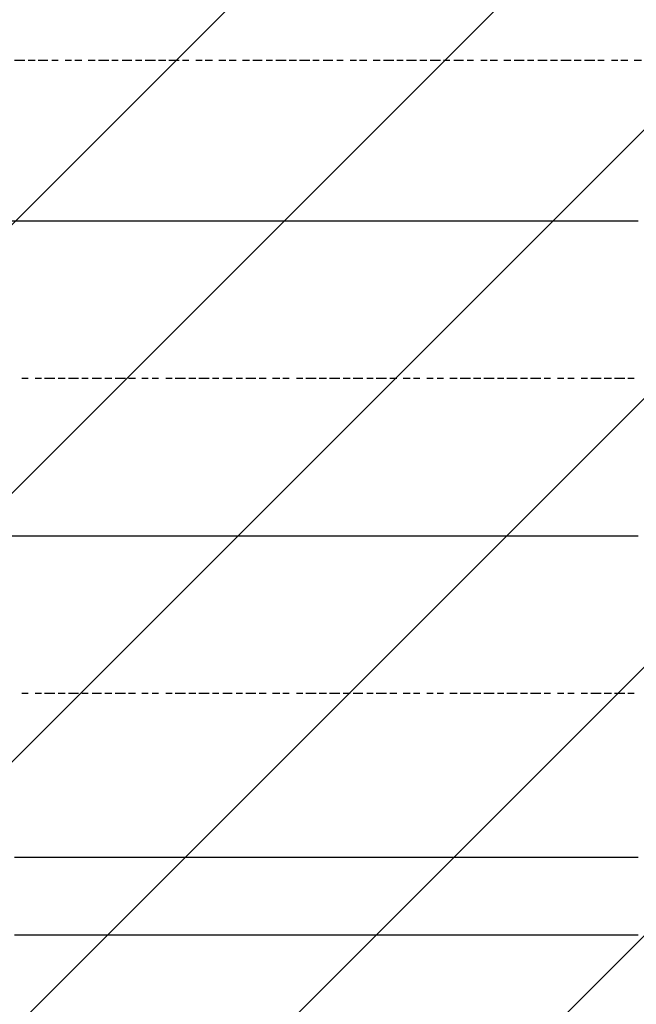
# Model space of a CAD drawing. Extents: x 997 to 109698, y 921 to 94021.
# Tile 609 of 656: x 28486 to 29265, y 45047 to 46291. Entities that reach past the tile are written whole.
import ezdxf

# ---------------------------------------------------------------- set-up
doc = ezdxf.new("R2010")
doc.units = 0
doc.header["$MEASUREMENT"] = 0
doc.layers.add('12', color=7, linetype='CONTINUOUS')
doc.layers.add('28', color=7, linetype='CONTINUOUS')

msp = doc.modelspace()

# ---------------------------------------------------------------- linework, layer by layer
at = {"layer": '12', "color": 1}
for p, q in [((28479.630503, 46239.563401), (28492.630503, 46239.563401)), ((28496.630503, 46239.563401), (28505.630503, 46239.563401)), ((28509.630503, 46239.563401), (28521.630503, 46239.563401)), ((28526.630503, 46239.563401), (28534.630503, 46239.563401)), ((28543.630503, 46239.563401), (28551.630503, 46239.563401)), ((28555.630503, 46239.563401), (28564.630503, 46239.563401)), ((28572.630503, 46239.563401), (28581.630503, 46239.563401)), ((28585.630503, 46239.563401), (28598.630503, 46239.563401)), ((28602.630503, 46239.563401), (28610.630503, 46239.563401)), ((28615.630503, 46239.563401), (28627.630503, 46239.563401)), ((28632.630503, 46239.563401), (28640.630503, 46239.563401)), ((28644.630503, 46239.563401), (28657.630503, 46239.563401)), ((28661.630503, 46239.563401), (28670.630503, 46239.563401)), ((28674.630503, 46239.563401), (28687.630503, 46239.563401)), ((28691.630503, 46239.563401), (28699.630503, 46239.563401)), ((28708.630503, 46239.563401), (28716.630503, 46239.563401)), ((28720.630503, 46239.563401), (28729.630503, 46239.563401)), ((28737.630503, 46239.563401), (28746.630503, 46239.563401)), ((28750.630503, 46239.563401), (28759.630503, 46239.563401)), ((28767.630503, 46239.563401), (28776.630503, 46239.563401)), ((28780.630503, 46239.563401), (28792.630503, 46239.563401)), ((28797.630503, 46239.563401), (28805.630503, 46239.563401)), ((28809.630503, 46239.563401), (28822.630503, 46239.563401)), ((28826.630503, 46239.563401), (28835.630503, 46239.563401)), ((28839.630503, 46239.563401), (28852.630503, 46239.563401)), ((28856.630503, 46239.563401), (28864.630503, 46239.563401)), ((28869.630503, 46239.563401), (28881.630503, 46239.563401)), ((28886.630503, 46239.563401), (28894.630503, 46239.563401)), ((28903.630503, 46239.563401), (28911.630503, 46239.563401)), ((28915.630503, 46239.563401), (28924.630503, 46239.563401)), ((28932.630503, 46239.563401), (28941.630503, 46239.563401)), ((28945.630503, 46239.563401), (28958.630503, 46239.563401)), ((28962.630503, 46239.563401), (28970.630503, 46239.563401)), ((28974.630503, 46239.563401), (28987.630503, 46239.563401)), ((28991.630503, 46239.563401), (29000.630503, 46239.563401)), ((29004.630503, 46239.563401), (29017.630503, 46239.563401)), ((29021.630503, 46239.563401), (29029.630503, 46239.563401)), ((29034.630503, 46239.563401), (29046.630503, 46239.563401)), ((29051.630503, 46239.563401), (29059.630503, 46239.563401)), ((29068.630503, 46239.563401), (29076.630503, 46239.563401)), ((29080.630503, 46239.563401), (29089.630503, 46239.563401)), ((29097.630503, 46239.563401), (29106.630503, 46239.563401)), ((29110.630503, 46239.563401), (29123.630503, 46239.563401)), ((29127.630503, 46239.563401), (29135.630503, 46239.563401)), ((29140.630503, 46239.563401), (29152.630503, 46239.563401)), ((29156.630503, 46239.563401), (29165.630503, 46239.563401)), ((29169.630503, 46239.563401), (29182.630503, 46239.563401)), ((29186.630503, 46239.563401), (29195.630503, 46239.563401)), ((29199.630503, 46239.563401), (29212.630503, 46239.563401)), ((29216.630503, 46239.563401), (29224.630503, 46239.563401)), ((29233.630503, 46239.563401), (29241.630503, 46239.563401)), ((29245.630503, 46239.563401), (29254.630503, 46239.563401)), ((29262.630503, 46239.563401), (29271.630503, 46239.563401)), ((28488.630503, 45837.563401), (28496.630503, 45837.563401)), ((28505.630503, 45837.563401), (28513.630503, 45837.563401)), ((28517.630503, 45837.563401), (28530.630503, 45837.563401)), ((28534.630503, 45837.563401), (28543.630503, 45837.563401)), ((28547.630503, 45837.563401), (28560.630503, 45837.563401)), ((28564.630503, 45837.563401), (28572.630503, 45837.563401)), ((28577.630503, 45837.563401), (28589.630503, 45837.563401)), ((28593.630503, 45837.563401), (28602.630503, 45837.563401)), ((28606.630503, 45837.563401), (28619.630503, 45837.563401)), ((28623.630503, 45837.563401), (28632.630503, 45837.563401)), ((28640.630503, 45837.563401), (28648.630503, 45837.563401)), ((28653.630503, 45837.563401), (28661.630503, 45837.563401)), ((28670.630503, 45837.563401), (28678.630503, 45837.563401)), ((28682.630503, 45837.563401), (28695.630503, 45837.563401)), ((28699.630503, 45837.563401), (28708.630503, 45837.563401)), ((28712.630503, 45837.563401), (28725.630503, 45837.563401)), ((28729.630503, 45837.563401), (28737.630503, 45837.563401)), ((28742.630503, 45837.563401), (28754.630503, 45837.563401)), ((28759.630503, 45837.563401), (28767.630503, 45837.563401)), ((28771.630503, 45837.563401), (28784.630503, 45837.563401)), ((28788.630503, 45837.563401), (28797.630503, 45837.563401)), ((28805.630503, 45837.563401), (28814.630503, 45837.563401)), ((28818.630503, 45837.563401), (28826.630503, 45837.563401)), ((28835.630503, 45837.563401), (28843.630503, 45837.563401)), ((28847.630503, 45837.563401), (28860.630503, 45837.563401)), ((28864.630503, 45837.563401), (28873.630503, 45837.563401)), ((28877.630503, 45837.563401), (28890.630503, 45837.563401)), ((28894.630503, 45837.563401), (28903.630503, 45837.563401)), ((28907.630503, 45837.563401), (28919.630503, 45837.563401)), ((28924.630503, 45837.563401), (28932.630503, 45837.563401)), ((28936.630503, 45837.563401), (28949.630503, 45837.563401)), ((28953.630503, 45837.563401), (28962.630503, 45837.563401)), ((28970.630503, 45837.563401), (28979.630503, 45837.563401)), ((28983.630503, 45837.563401), (28991.630503, 45837.563401)), ((29000.630503, 45837.563401), (29008.630503, 45837.563401)), ((29013.630503, 45837.563401), (29021.630503, 45837.563401)), ((29029.630503, 45837.563401), (29038.630503, 45837.563401)), ((29042.630503, 45837.563401), (29055.630503, 45837.563401)), ((29059.630503, 45837.563401), (29068.630503, 45837.563401)), ((29072.630503, 45837.563401), (29085.630503, 45837.563401)), ((29089.630503, 45837.563401), (29097.630503, 45837.563401)), ((29101.630503, 45837.563401), (29114.630503, 45837.563401)), ((29118.630503, 45837.563401), (29127.630503, 45837.563401)), ((29131.630503, 45837.563401), (29144.630503, 45837.563401)), ((29148.630503, 45837.563401), (29156.630503, 45837.563401)), ((29165.630503, 45837.563401), (29173.630503, 45837.563401)), ((29178.630503, 45837.563401), (29186.630503, 45837.563401)), ((29195.630503, 45837.563401), (29203.630503, 45837.563401)), ((29207.630503, 45837.563401), (29220.630503, 45837.563401)), ((29224.630503, 45837.563401), (29233.630503, 45837.563401)), ((29237.630503, 45837.563401), (29250.630503, 45837.563401)), ((29254.630503, 45837.563401), (29262.630503, 45837.563401)), ((28488.630503, 45439.563401), (28496.630503, 45439.563401)), ((28505.630503, 45439.563401), (28513.630503, 45439.563401)), ((28517.630503, 45439.563401), (28530.630503, 45439.563401)), ((28534.630503, 45439.563401), (28543.630503, 45439.563401)), ((28547.630503, 45439.563401), (28560.630503, 45439.563401)), ((28564.630503, 45439.563401), (28572.630503, 45439.563401)), ((28577.630503, 45439.563401), (28589.630503, 45439.563401)), ((28593.630503, 45439.563401), (28602.630503, 45439.563401)), ((28606.630503, 45439.563401), (28619.630503, 45439.563401)), ((28623.630503, 45439.563401), (28632.630503, 45439.563401)), ((28640.630503, 45439.563401), (28648.630503, 45439.563401)), ((28653.630503, 45439.563401), (28661.630503, 45439.563401)), ((28670.630503, 45439.563401), (28678.630503, 45439.563401)), ((28682.630503, 45439.563401), (28695.630503, 45439.563401)), ((28699.630503, 45439.563401), (28708.630503, 45439.563401)), ((28712.630503, 45439.563401), (28725.630503, 45439.563401)), ((28729.630503, 45439.563401), (28737.630503, 45439.563401)), ((28742.630503, 45439.563401), (28754.630503, 45439.563401)), ((28759.630503, 45439.563401), (28767.630503, 45439.563401)), ((28771.630503, 45439.563401), (28784.630503, 45439.563401)), ((28788.630503, 45439.563401), (28797.630503, 45439.563401)), ((28805.630503, 45439.563401), (28814.630503, 45439.563401)), ((28818.630503, 45439.563401), (28826.630503, 45439.563401)), ((28835.630503, 45439.563401), (28843.630503, 45439.563401)), ((28847.630503, 45439.563401), (28860.630503, 45439.563401)), ((28864.630503, 45439.563401), (28873.630503, 45439.563401)), ((28877.630503, 45439.563401), (28890.630503, 45439.563401)), ((28894.630503, 45439.563401), (28903.630503, 45439.563401)), ((28907.630503, 45439.563401), (28919.630503, 45439.563401)), ((28924.630503, 45439.563401), (28932.630503, 45439.563401)), ((28936.630503, 45439.563401), (28949.630503, 45439.563401)), ((28953.630503, 45439.563401), (28962.630503, 45439.563401)), ((28970.630503, 45439.563401), (28979.630503, 45439.563401)), ((28983.630503, 45439.563401), (28991.630503, 45439.563401)), ((29000.630503, 45439.563401), (29008.630503, 45439.563401)), ((29013.630503, 45439.563401), (29021.630503, 45439.563401)), ((29029.630503, 45439.563401), (29038.630503, 45439.563401)), ((29042.630503, 45439.563401), (29055.630503, 45439.563401)), ((29059.630503, 45439.563401), (29068.630503, 45439.563401)), ((29072.630503, 45439.563401), (29085.630503, 45439.563401)), ((29089.630503, 45439.563401), (29097.630503, 45439.563401)), ((29101.630503, 45439.563401), (29114.630503, 45439.563401)), ((29118.630503, 45439.563401), (29127.630503, 45439.563401)), ((29131.630503, 45439.563401), (29144.630503, 45439.563401)), ((29148.630503, 45439.563401), (29156.630503, 45439.563401)), ((29165.630503, 45439.563401), (29173.630503, 45439.563401)), ((29178.630503, 45439.563401), (29186.630503, 45439.563401)), ((29195.630503, 45439.563401), (29203.630503, 45439.563401)), ((29207.630503, 45439.563401), (29220.630503, 45439.563401)), ((29224.630503, 45439.563401), (29233.630503, 45439.563401)), ((29237.630503, 45439.563401), (29250.630503, 45439.563401)), ((29254.630503, 45439.563401), (29262.630503, 45439.563401))]:
    msp.add_line(p, q, dxfattribs=at)
at = {"layer": '12', "color": 5}
for p, q in [((28475.630503, 46036.563401), (28488.630503, 46036.563401)), ((28488.630503, 46036.563401), (28496.630503, 46036.563401)), ((28496.630503, 46036.563401), (28505.630503, 46036.563401)), ((28505.630503, 46036.563401), (28517.630503, 46036.563401)), ((28517.630503, 46036.563401), (28526.630503, 46036.563401)), ((28526.630503, 46036.563401), (28534.630503, 46036.563401)), ((28534.630503, 46036.563401), (28547.630503, 46036.563401)), ((28547.630503, 46036.563401), (28555.630503, 46036.563401)), ((28555.630503, 46036.563401), (28564.630503, 46036.563401)), ((28564.630503, 46036.563401), (28577.630503, 46036.563401)), ((28577.630503, 46036.563401), (28585.630503, 46036.563401)), ((28585.630503, 46036.563401), (28598.630503, 46036.563401)), ((28598.630503, 46036.563401), (28606.630503, 46036.563401)), ((28606.630503, 46036.563401), (28615.630503, 46036.563401)), ((28615.630503, 46036.563401), (28627.630503, 46036.563401)), ((28627.630503, 46036.563401), (28636.630503, 46036.563401)), ((28636.630503, 46036.563401), (28644.630503, 46036.563401)), ((28644.630503, 46036.563401), (28657.630503, 46036.563401)), ((28657.630503, 46036.563401), (28665.630503, 46036.563401)), ((28665.630503, 46036.563401), (28674.630503, 46036.563401)), ((28674.630503, 46036.563401), (28687.630503, 46036.563401)), ((28687.630503, 46036.563401), (28695.630503, 46036.563401)), ((28695.630503, 46036.563401), (28708.630503, 46036.563401)), ((28708.630503, 46036.563401), (28716.630503, 46036.563401)), ((28716.630503, 46036.563401), (28725.630503, 46036.563401)), ((28725.630503, 46036.563401), (28737.630503, 46036.563401)), ((28737.630503, 46036.563401), (28746.630503, 46036.563401)), ((28746.630503, 46036.563401), (28754.630503, 46036.563401)), ((28754.630503, 46036.563401), (28767.630503, 46036.563401)), ((28767.630503, 46036.563401), (28776.630503, 46036.563401)), ((28776.630503, 46036.563401), (28784.630503, 46036.563401)), ((28784.630503, 46036.563401), (28797.630503, 46036.563401)), ((28797.630503, 46036.563401), (28805.630503, 46036.563401)), ((28805.630503, 46036.563401), (28814.630503, 46036.563401)), ((28814.630503, 46036.563401), (28826.630503, 46036.563401)), ((28826.630503, 46036.563401), (28835.630503, 46036.563401)), ((28835.630503, 46036.563401), (28847.630503, 46036.563401)), ((28847.630503, 46036.563401), (28856.630503, 46036.563401)), ((28856.630503, 46036.563401), (28864.630503, 46036.563401)), ((28864.630503, 46036.563401), (28877.630503, 46036.563401)), ((28877.630503, 46036.563401), (28886.630503, 46036.563401)), ((28886.630503, 46036.563401), (28894.630503, 46036.563401)), ((28894.630503, 46036.563401), (28907.630503, 46036.563401)), ((28907.630503, 46036.563401), (28915.630503, 46036.563401)), ((28915.630503, 46036.563401), (28924.630503, 46036.563401)), ((28924.630503, 46036.563401), (28936.630503, 46036.563401)), ((28936.630503, 46036.563401), (28945.630503, 46036.563401)), ((28945.630503, 46036.563401), (28958.630503, 46036.563401)), ((28958.630503, 46036.563401), (28966.630503, 46036.563401)), ((28966.630503, 46036.563401), (28974.630503, 46036.563401)), ((28974.630503, 46036.563401), (28987.630503, 46036.563401)), ((28987.630503, 46036.563401), (28996.630503, 46036.563401)), ((28996.630503, 46036.563401), (29004.630503, 46036.563401)), ((29004.630503, 46036.563401), (29017.630503, 46036.563401)), ((29017.630503, 46036.563401), (29025.630503, 46036.563401)), ((29025.630503, 46036.563401), (29034.630503, 46036.563401)), ((29034.630503, 46036.563401), (29046.630503, 46036.563401)), ((29046.630503, 46036.563401), (29055.630503, 46036.563401)), ((29055.630503, 46036.563401), (29068.630503, 46036.563401)), ((29068.630503, 46036.563401), (29076.630503, 46036.563401)), ((29076.630503, 46036.563401), (29085.630503, 46036.563401)), ((29085.630503, 46036.563401), (29097.630503, 46036.563401)), ((29097.630503, 46036.563401), (29106.630503, 46036.563401)), ((29106.630503, 46036.563401), (29114.630503, 46036.563401)), ((29114.630503, 46036.563401), (29127.630503, 46036.563401)), ((29127.630503, 46036.563401), (29135.630503, 46036.563401)), ((29135.630503, 46036.563401), (29144.630503, 46036.563401)), ((29144.630503, 46036.563401), (29156.630503, 46036.563401)), ((29156.630503, 46036.563401), (29165.630503, 46036.563401)), ((29165.630503, 46036.563401), (29178.630503, 46036.563401)), ((29178.630503, 46036.563401), (29186.630503, 46036.563401)), ((29186.630503, 46036.563401), (29195.630503, 46036.563401)), ((29195.630503, 46036.563401), (29207.630503, 46036.563401)), ((29207.630503, 46036.563401), (29216.630503, 46036.563401)), ((29216.630503, 46036.563401), (29224.630503, 46036.563401)), ((29224.630503, 46036.563401), (29237.630503, 46036.563401)), ((29237.630503, 46036.563401), (29245.630503, 46036.563401)), ((29245.630503, 46036.563401), (29254.630503, 46036.563401)), ((29254.630503, 46036.563401), (29267.630503, 46036.563401)), ((28475.630503, 45638.563401), (28488.630503, 45638.563401)), ((28488.630503, 45638.563401), (28496.630503, 45638.563401)), ((28496.630503, 45638.563401), (28505.630503, 45638.563401)), ((28505.630503, 45638.563401), (28517.630503, 45638.563401)), ((28517.630503, 45638.563401), (28526.630503, 45638.563401)), ((28526.630503, 45638.563401), (28534.630503, 45638.563401)), ((28534.630503, 45638.563401), (28547.630503, 45638.563401)), ((28547.630503, 45638.563401), (28555.630503, 45638.563401)), ((28555.630503, 45638.563401), (28564.630503, 45638.563401)), ((28564.630503, 45638.563401), (28577.630503, 45638.563401)), ((28577.630503, 45638.563401), (28585.630503, 45638.563401)), ((28585.630503, 45638.563401), (28598.630503, 45638.563401)), ((28598.630503, 45638.563401), (28606.630503, 45638.563401)), ((28606.630503, 45638.563401), (28615.630503, 45638.563401)), ((28615.630503, 45638.563401), (28627.630503, 45638.563401)), ((28627.630503, 45638.563401), (28636.630503, 45638.563401)), ((28636.630503, 45638.563401), (28644.630503, 45638.563401)), ((28644.630503, 45638.563401), (28657.630503, 45638.563401)), ((28657.630503, 45638.563401), (28665.630503, 45638.563401)), ((28665.630503, 45638.563401), (28674.630503, 45638.563401)), ((28674.630503, 45638.563401), (28687.630503, 45638.563401)), ((28687.630503, 45638.563401), (28695.630503, 45638.563401)), ((28695.630503, 45638.563401), (28708.630503, 45638.563401)), ((28708.630503, 45638.563401), (28716.630503, 45638.563401)), ((28716.630503, 45638.563401), (28725.630503, 45638.563401)), ((28725.630503, 45638.563401), (28737.630503, 45638.563401)), ((28737.630503, 45638.563401), (28746.630503, 45638.563401)), ((28746.630503, 45638.563401), (28754.630503, 45638.563401)), ((28754.630503, 45638.563401), (28767.630503, 45638.563401)), ((28767.630503, 45638.563401), (28776.630503, 45638.563401)), ((28776.630503, 45638.563401), (28784.630503, 45638.563401)), ((28784.630503, 45638.563401), (28797.630503, 45638.563401)), ((28797.630503, 45638.563401), (28805.630503, 45638.563401)), ((28805.630503, 45638.563401), (28814.630503, 45638.563401)), ((28814.630503, 45638.563401), (28826.630503, 45638.563401)), ((28826.630503, 45638.563401), (28835.630503, 45638.563401)), ((28835.630503, 45638.563401), (28847.630503, 45638.563401)), ((28847.630503, 45638.563401), (28856.630503, 45638.563401)), ((28856.630503, 45638.563401), (28864.630503, 45638.563401)), ((28864.630503, 45638.563401), (28877.630503, 45638.563401)), ((28877.630503, 45638.563401), (28886.630503, 45638.563401)), ((28886.630503, 45638.563401), (28894.630503, 45638.563401)), ((28894.630503, 45638.563401), (28907.630503, 45638.563401)), ((28907.630503, 45638.563401), (28915.630503, 45638.563401)), ((28915.630503, 45638.563401), (28924.630503, 45638.563401)), ((28924.630503, 45638.563401), (28936.630503, 45638.563401)), ((28936.630503, 45638.563401), (28945.630503, 45638.563401)), ((28945.630503, 45638.563401), (28958.630503, 45638.563401)), ((28958.630503, 45638.563401), (28966.630503, 45638.563401)), ((28966.630503, 45638.563401), (28974.630503, 45638.563401)), ((28974.630503, 45638.563401), (28987.630503, 45638.563401)), ((28987.630503, 45638.563401), (28996.630503, 45638.563401)), ((28996.630503, 45638.563401), (29004.630503, 45638.563401)), ((29004.630503, 45638.563401), (29017.630503, 45638.563401)), ((29017.630503, 45638.563401), (29025.630503, 45638.563401)), ((29025.630503, 45638.563401), (29034.630503, 45638.563401)), ((29034.630503, 45638.563401), (29046.630503, 45638.563401)), ((29046.630503, 45638.563401), (29055.630503, 45638.563401)), ((29055.630503, 45638.563401), (29068.630503, 45638.563401)), ((29068.630503, 45638.563401), (29076.630503, 45638.563401)), ((29076.630503, 45638.563401), (29085.630503, 45638.563401)), ((29085.630503, 45638.563401), (29097.630503, 45638.563401)), ((29097.630503, 45638.563401), (29106.630503, 45638.563401)), ((29106.630503, 45638.563401), (29114.630503, 45638.563401)), ((29114.630503, 45638.563401), (29127.630503, 45638.563401)), ((29127.630503, 45638.563401), (29135.630503, 45638.563401)), ((29135.630503, 45638.563401), (29144.630503, 45638.563401)), ((29144.630503, 45638.563401), (29156.630503, 45638.563401)), ((29156.630503, 45638.563401), (29165.630503, 45638.563401)), ((29165.630503, 45638.563401), (29178.630503, 45638.563401)), ((29178.630503, 45638.563401), (29186.630503, 45638.563401)), ((29186.630503, 45638.563401), (29195.630503, 45638.563401)), ((29195.630503, 45638.563401), (29207.630503, 45638.563401)), ((29207.630503, 45638.563401), (29216.630503, 45638.563401)), ((29216.630503, 45638.563401), (29224.630503, 45638.563401)), ((29224.630503, 45638.563401), (29237.630503, 45638.563401)), ((29237.630503, 45638.563401), (29245.630503, 45638.563401)), ((29245.630503, 45638.563401), (29254.630503, 45638.563401)), ((29254.630503, 45638.563401), (29267.630503, 45638.563401)), ((28479.630503, 45232.563401), (28488.630503, 45232.563401)), ((28488.630503, 45232.563401), (28496.630503, 45232.563401)), ((28496.630503, 45232.563401), (28509.630503, 45232.563401)), ((28509.630503, 45232.563401), (28517.630503, 45232.563401)), ((28517.630503, 45232.563401), (28526.630503, 45232.563401)), ((28526.630503, 45232.563401), (28538.630503, 45232.563401)), ((28538.630503, 45232.563401), (28547.630503, 45232.563401)), ((28547.630503, 45232.563401), (28555.630503, 45232.563401)), ((28555.630503, 45232.563401), (28568.630503, 45232.563401)), ((28568.630503, 45232.563401), (28577.630503, 45232.563401)), ((28577.630503, 45232.563401), (28589.630503, 45232.563401)), ((28589.630503, 45232.563401), (28598.630503, 45232.563401)), ((28598.630503, 45232.563401), (28606.630503, 45232.563401)), ((28606.630503, 45232.563401), (28619.630503, 45232.563401)), ((28619.630503, 45232.563401), (28627.630503, 45232.563401)), ((28627.630503, 45232.563401), (28636.630503, 45232.563401)), ((28636.630503, 45232.563401), (28648.630503, 45232.563401)), ((28648.630503, 45232.563401), (28657.630503, 45232.563401)), ((28657.630503, 45232.563401), (28665.630503, 45232.563401)), ((28665.630503, 45232.563401), (28678.630503, 45232.563401)), ((28678.630503, 45232.563401), (28687.630503, 45232.563401)), ((28687.630503, 45232.563401), (28699.630503, 45232.563401)), ((28699.630503, 45232.563401), (28708.630503, 45232.563401)), ((28708.630503, 45232.563401), (28716.630503, 45232.563401)), ((28716.630503, 45232.563401), (28729.630503, 45232.563401)), ((28729.630503, 45232.563401), (28737.630503, 45232.563401)), ((28737.630503, 45232.563401), (28746.630503, 45232.563401)), ((28746.630503, 45232.563401), (28759.630503, 45232.563401)), ((28759.630503, 45232.563401), (28767.630503, 45232.563401)), ((28767.630503, 45232.563401), (28776.630503, 45232.563401)), ((28776.630503, 45232.563401), (28788.630503, 45232.563401)), ((28788.630503, 45232.563401), (28797.630503, 45232.563401)), ((28797.630503, 45232.563401), (28809.630503, 45232.563401)), ((28809.630503, 45232.563401), (28818.630503, 45232.563401)), ((28818.630503, 45232.563401), (28826.630503, 45232.563401)), ((28826.630503, 45232.563401), (28839.630503, 45232.563401)), ((28839.630503, 45232.563401), (28847.630503, 45232.563401)), ((28847.630503, 45232.563401), (28856.630503, 45232.563401)), ((28856.630503, 45232.563401), (28869.630503, 45232.563401)), ((28869.630503, 45232.563401), (28877.630503, 45232.563401)), ((28877.630503, 45232.563401), (28886.630503, 45232.563401)), ((28886.630503, 45232.563401), (28898.630503, 45232.563401)), ((28898.630503, 45232.563401), (28907.630503, 45232.563401)), ((28907.630503, 45232.563401), (28919.630503, 45232.563401)), ((28919.630503, 45232.563401), (28928.630503, 45232.563401)), ((28928.630503, 45232.563401), (28936.630503, 45232.563401)), ((28936.630503, 45232.563401), (28949.630503, 45232.563401)), ((28949.630503, 45232.563401), (28958.630503, 45232.563401)), ((28958.630503, 45232.563401), (28966.630503, 45232.563401)), ((28966.630503, 45232.563401), (28979.630503, 45232.563401)), ((28979.630503, 45232.563401), (28987.630503, 45232.563401)), ((28987.630503, 45232.563401), (28996.630503, 45232.563401)), ((28996.630503, 45232.563401), (29008.630503, 45232.563401)), ((29008.630503, 45232.563401), (29017.630503, 45232.563401)), ((29017.630503, 45232.563401), (29025.630503, 45232.563401)), ((29025.630503, 45232.563401), (29038.630503, 45232.563401)), ((29038.630503, 45232.563401), (29046.630503, 45232.563401)), ((29046.630503, 45232.563401), (29059.630503, 45232.563401)), ((29059.630503, 45232.563401), (29068.630503, 45232.563401)), ((29068.630503, 45232.563401), (29076.630503, 45232.563401)), ((29076.630503, 45232.563401), (29089.630503, 45232.563401)), ((29089.630503, 45232.563401), (29097.630503, 45232.563401)), ((29097.630503, 45232.563401), (29106.630503, 45232.563401)), ((29106.630503, 45232.563401), (29118.630503, 45232.563401)), ((29118.630503, 45232.563401), (29127.630503, 45232.563401)), ((29127.630503, 45232.563401), (29135.630503, 45232.563401)), ((29135.630503, 45232.563401), (29148.630503, 45232.563401)), ((29148.630503, 45232.563401), (29156.630503, 45232.563401)), ((29156.630503, 45232.563401), (29169.630503, 45232.563401)), ((29169.630503, 45232.563401), (29178.630503, 45232.563401)), ((29178.630503, 45232.563401), (29186.630503, 45232.563401)), ((29186.630503, 45232.563401), (29199.630503, 45232.563401)), ((29199.630503, 45232.563401), (29207.630503, 45232.563401)), ((29207.630503, 45232.563401), (29216.630503, 45232.563401)), ((29216.630503, 45232.563401), (29228.630503, 45232.563401)), ((29228.630503, 45232.563401), (29237.630503, 45232.563401)), ((29237.630503, 45232.563401), (29245.630503, 45232.563401)), ((29245.630503, 45232.563401), (29258.630503, 45232.563401)), ((29258.630503, 45232.563401), (29267.630503, 45232.563401))]:
    msp.add_line(p, q, dxfattribs=at)
at = {"layer": '12', "color": 44}
for p, q in [((28479.630503, 45134.563401), (28488.630503, 45134.563401)), ((28488.630503, 45134.563401), (28496.630503, 45134.563401)), ((28496.630503, 45134.563401), (28509.630503, 45134.563401)), ((28509.630503, 45134.563401), (28517.630503, 45134.563401)), ((28517.630503, 45134.563401), (28526.630503, 45134.563401)), ((28526.630503, 45134.563401), (28538.630503, 45134.563401)), ((28538.630503, 45134.563401), (28547.630503, 45134.563401)), ((28547.630503, 45134.563401), (28555.630503, 45134.563401)), ((28555.630503, 45134.563401), (28568.630503, 45134.563401)), ((28568.630503, 45134.563401), (28577.630503, 45134.563401)), ((28577.630503, 45134.563401), (28589.630503, 45134.563401)), ((28589.630503, 45134.563401), (28598.630503, 45134.563401)), ((28598.630503, 45134.563401), (28606.630503, 45134.563401)), ((28606.630503, 45134.563401), (28619.630503, 45134.563401)), ((28619.630503, 45134.563401), (28627.630503, 45134.563401)), ((28627.630503, 45134.563401), (28636.630503, 45134.563401)), ((28636.630503, 45134.563401), (28648.630503, 45134.563401)), ((28648.630503, 45134.563401), (28657.630503, 45134.563401)), ((28657.630503, 45134.563401), (28665.630503, 45134.563401)), ((28665.630503, 45134.563401), (28678.630503, 45134.563401)), ((28678.630503, 45134.563401), (28687.630503, 45134.563401)), ((28687.630503, 45134.563401), (28699.630503, 45134.563401)), ((28699.630503, 45134.563401), (28708.630503, 45134.563401)), ((28708.630503, 45134.563401), (28716.630503, 45134.563401)), ((28716.630503, 45134.563401), (28729.630503, 45134.563401)), ((28729.630503, 45134.563401), (28737.630503, 45134.563401)), ((28737.630503, 45134.563401), (28746.630503, 45134.563401)), ((28746.630503, 45134.563401), (28759.630503, 45134.563401)), ((28759.630503, 45134.563401), (28767.630503, 45134.563401)), ((28767.630503, 45134.563401), (28776.630503, 45134.563401)), ((28776.630503, 45134.563401), (28788.630503, 45134.563401)), ((28788.630503, 45134.563401), (28797.630503, 45134.563401)), ((28797.630503, 45134.563401), (28809.630503, 45134.563401)), ((28809.630503, 45134.563401), (28818.630503, 45134.563401)), ((28818.630503, 45134.563401), (28826.630503, 45134.563401)), ((28826.630503, 45134.563401), (28839.630503, 45134.563401)), ((28839.630503, 45134.563401), (28847.630503, 45134.563401)), ((28847.630503, 45134.563401), (28856.630503, 45134.563401)), ((28856.630503, 45134.563401), (28869.630503, 45134.563401)), ((28869.630503, 45134.563401), (28877.630503, 45134.563401)), ((28877.630503, 45134.563401), (28886.630503, 45134.563401)), ((28886.630503, 45134.563401), (28898.630503, 45134.563401)), ((28898.630503, 45134.563401), (28907.630503, 45134.563401)), ((28907.630503, 45134.563401), (28919.630503, 45134.563401)), ((28919.630503, 45134.563401), (28928.630503, 45134.563401)), ((28928.630503, 45134.563401), (28936.630503, 45134.563401)), ((28936.630503, 45134.563401), (28949.630503, 45134.563401)), ((28949.630503, 45134.563401), (28958.630503, 45134.563401)), ((28958.630503, 45134.563401), (28966.630503, 45134.563401)), ((28966.630503, 45134.563401), (28979.630503, 45134.563401)), ((28979.630503, 45134.563401), (28987.630503, 45134.563401)), ((28987.630503, 45134.563401), (28996.630503, 45134.563401)), ((28996.630503, 45134.563401), (29008.630503, 45134.563401)), ((29008.630503, 45134.563401), (29017.630503, 45134.563401)), ((29017.630503, 45134.563401), (29025.630503, 45134.563401)), ((29025.630503, 45134.563401), (29038.630503, 45134.563401)), ((29038.630503, 45134.563401), (29046.630503, 45134.563401)), ((29046.630503, 45134.563401), (29059.630503, 45134.563401)), ((29059.630503, 45134.563401), (29068.630503, 45134.563401)), ((29068.630503, 45134.563401), (29076.630503, 45134.563401)), ((29076.630503, 45134.563401), (29089.630503, 45134.563401)), ((29089.630503, 45134.563401), (29097.630503, 45134.563401)), ((29097.630503, 45134.563401), (29106.630503, 45134.563401)), ((29106.630503, 45134.563401), (29118.630503, 45134.563401)), ((29118.630503, 45134.563401), (29127.630503, 45134.563401)), ((29127.630503, 45134.563401), (29135.630503, 45134.563401)), ((29135.630503, 45134.563401), (29148.630503, 45134.563401)), ((29148.630503, 45134.563401), (29156.630503, 45134.563401)), ((29156.630503, 45134.563401), (29169.630503, 45134.563401)), ((29169.630503, 45134.563401), (29178.630503, 45134.563401)), ((29178.630503, 45134.563401), (29186.630503, 45134.563401)), ((29186.630503, 45134.563401), (29199.630503, 45134.563401)), ((29199.630503, 45134.563401), (29207.630503, 45134.563401)), ((29207.630503, 45134.563401), (29216.630503, 45134.563401)), ((29216.630503, 45134.563401), (29228.630503, 45134.563401)), ((29228.630503, 45134.563401), (29237.630503, 45134.563401)), ((29237.630503, 45134.563401), (29245.630503, 45134.563401)), ((29245.630503, 45134.563401), (29258.630503, 45134.563401)), ((29258.630503, 45134.563401), (29267.630503, 45134.563401))]:
    msp.add_line(p, q, dxfattribs=at)
at = {"layer": '28', "color": 2}
for p, q in [((17815.605927, 35370.953237), (36822.636205, 54377.983516)), ((18155.017182, 35370.953237), (36822.636205, 54038.572261)), ((18494.428437, 35370.953237), (36822.636205, 53699.161006)), ((18833.839692, 35370.953237), (36822.636205, 53359.749751)), ((19173.250947, 35370.953237), (36822.636205, 53020.338496)), ((19512.662202, 35370.953237), (36822.636205, 52680.927241))]:
    msp.add_line(p, q, dxfattribs=at)

doc.saveas('drawing.dxf')
